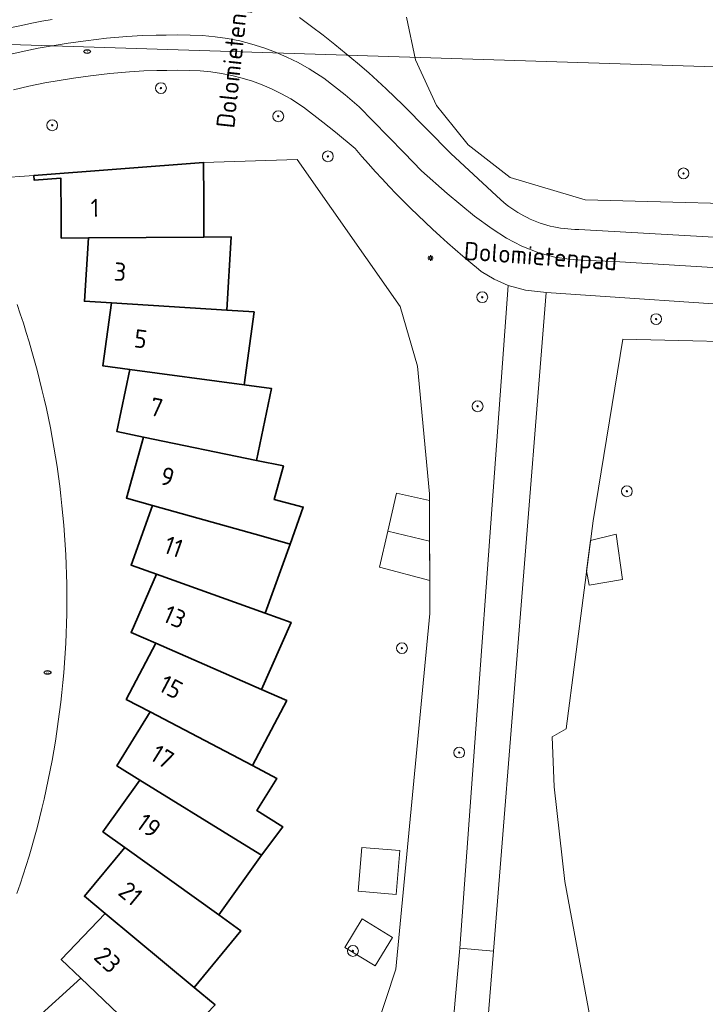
# Model space of a CAD drawing. Header units: metres. Extents: x 152610 to 160096, y 456114 to 462495.
# Tile 513 of 656: x 158134 to 158185, y 460579 to 460652. Entities that reach past the tile are written whole.
import ezdxf
from ezdxf.enums import TextEntityAlignment as Align

# ---------------------------------------------------------------- set-up
doc = ezdxf.new("R2010")
doc.units = ezdxf.units.M
doc.header["$LTSCALE"] = 0.5
doc.layers.get('0').update_dxf_attribs({"linetype": 'CONTINUOUS'})
for name, color, linetype, lineweight in [('B-PV-GR-BOOM-S', 251, 'CONTINUOUS', 25), ('B-PV-IE-MEUBILAIR-S', 251, 'CONTINUOUS', 25), ('B-PV-KW-KUNSTWERK_DUIKER-G', 251, 'CONTINUOUS', 18), ('B-PV-OG-BEBOUWING-GV', 6, 'CONTINUOUS', 35), ('B-PV-OG-BEBOUWING-T18', 1, 'CONTINUOUS', 18), ('B-PV-OG-BEBOUWING_OVERBOUWING-GV', 251, 'CONTINUOUS', 18), ('B-PV-OG-BEBOUWING_SCHUUR-GV', 251, 'CONTINUOUS', 18), ('B-PV-OG-TERREIN_BEGROEID-GV', 251, 'CONTINUOUS', 18), ('B-PV-OG-TOPOGRAFIE-T18', 1, 'CONTINUOUS', 18), ('B-PV-VH-GESLOTENVERHARDING_ASFALT-GV', 251, 'CONTINUOUS', 18), ('B-PV-VH-HALFVERHARDING_GRAVEL-GV', 251, 'CONTINUOUS', 18), ('B-PV-VH-OPENVERHARDING_STRAATBAKSTEEN-GV', 251, 'CONTINUOUS', 18)]:
    doc.layers.add(name, color=color, linetype=linetype, lineweight=lineweight)
doc.styles.add('NLCS-ISO', font='NLCS-ISO.ttf')
doc.styles.add('NLCS-ISO-M750-T18', font='NLCS-ISO.ttf', dxfattribs={"height": 1.35})

# ---------------------------------------------------------------- blocks, each defined once
blk = doc.blocks.new('SIE-MEUBILAIR_PAAL_LICHTMAST-SO')
for points in [[(-0.62, 0), (-1, 0)], [(-0.71, 0.71), (-0.44, 0.44)], [(0, 1), (0, 0.62)], [(0.44, 0.44), (0.71, 0.71)], [(1, 0), (0.62, 0)], [(-0.71, -0.71), (-0.44, -0.44)], [(0, -0.62), (0, -1)], [(0.44, -0.44), (0.71, -0.71)]]:
    blk.add_lwpolyline(points)
blk.add_circle((0, 0), 0.5)
blk = doc.blocks.new('SIE-MEUBILAIR_PUT_RIOOLPUT-SO')
blk.add_ellipse((0, 0), major_axis=(1.25, 0), ratio=0.54)
at = {"style": 'NLCS-ISO'}
blk.add_text('ri', height=0.75, dxfattribs=at).set_placement((-0.04, 0.07), align=Align.MIDDLE_CENTER)
blk = doc.blocks.new('SGR-BOOM_GBKN-SO')
at = {"linetype": 'ByBlock', "lineweight": 18}
h = blk.add_hatch(color=0, dxfattribs=at)
h.dxf.hatch_style = 1
edge = h.paths.add_edge_path()
edge.add_arc((0, 0), 0.25, 0, 360)
at = {"color": 0, "linetype": 'ByBlock', "lineweight": 18}
for radius in [2, 0.25]:
    blk.add_circle((0, 0), radius, dxfattribs=at)
at = {"color": 0, "linetype": 'ByBlock', "lineweight": 18, "style": 'NLCS-ISO'}
blk.add_attdef('SOORT', (2.5, 0), '', height=1.5, dxfattribs=at)

msp = doc.modelspace()

# ---------------------------------------------------------------- linework, layer by layer
at = {"layer": 'B-PV-KW-KUNSTWERK_DUIKER-G', "flags": 128}
msp.add_lwpolyline([(158047.943, 460653.344), (158073.525, 460651.973), (158205.819, 460647.775), (158277.576, 460645.578)], dxfattribs=at)
at = {"layer": 'B-PV-OG-BEBOUWING-GV', "flags": 128}
for points in [[(158147.779, 460638.633), (158147.757, 460641.346), (158135.22, 460640.38), (158135.248, 460640.021), (158137.217, 460640.172), (158137.235, 460637.354), (158137.247, 460635.738), (158139.25, 460635.752), (158147.795, 460635.811)], [(158149.481, 460630.401), (158149.822, 460635.823), (158147.795, 460635.811), (158139.25, 460635.752), (158138.954, 460631.066), (158140.951, 460630.94)], [(158149.481, 460630.401), (158140.951, 460630.94), (158140.327, 460626.287), (158142.312, 460626.022), (158150.781, 460624.888), (158151.504, 460630.273)], [(158150.781, 460624.888), (158142.312, 460626.022), (158141.365, 460621.423), (158143.325, 460621.019), (158151.694, 460619.294), (158152.792, 460624.618)], [(158143.985, 460615.958), (158152.214, 460613.651), (158154.166, 460613.103), (158155.143, 460615.834), (158152.98, 460616.385), (158153.681, 460618.884), (158151.694, 460619.294), (158143.325, 460621.019), (158142.058, 460616.498)], [(158152.214, 460613.651), (158143.985, 460615.958), (158142.404, 460611.538), (158144.289, 460610.864), (158152.335, 460607.985), (158154.166, 460613.103)], [(158152.335, 460607.985), (158144.289, 460610.864), (158142.403, 460606.565), (158144.237, 460605.76), (158152.061, 460602.328), (158154.244, 460607.302)], [(158152.061, 460602.328), (158144.237, 460605.76), (158142.055, 460601.602), (158143.827, 460600.672), (158151.392, 460596.701), (158153.919, 460601.513)], [(158143.064, 460595.626), (158150.335, 460591.136), (158152.06, 460590.071), (158153.629, 460592.183), (158151.716, 460593.372), (158153.189, 460595.758), (158151.392, 460596.701), (158143.827, 460600.672), (158141.36, 460596.678)], [(158150.335, 460591.136), (158143.064, 460595.626), (158140.323, 460591.813), (158141.949, 460590.644), (158148.887, 460585.655), (158148.888, 460585.658), (158152.06, 460590.071)], [(158148.887, 460585.655), (158141.949, 460590.644), (158138.949, 460587.032), (158140.488, 460585.752), (158147.062, 460580.293), (158150.534, 460584.474), (158148.888, 460585.658)], [(158147.062, 460580.293), (158140.488, 460585.752), (158137.244, 460582.359), (158138.689, 460580.975), (158144.866, 460575.069), (158148.622, 460578.997)], [(158144.866, 460575.069), (158138.689, 460580.975), (158135.215, 460577.816), (158136.562, 460576.335), (158142.312, 460570.012), (158146.332, 460573.668)]]:
    msp.add_lwpolyline(points, close=True, dxfattribs=at)
at = {"layer": 'B-PV-OG-BEBOUWING_OVERBOUWING-GV', "flags": 128}
msp.add_lwpolyline([(158161.394, 460614.043), (158164.486, 460613.325), (158164.473, 460616.325), (158162.04, 460616.875)], close=True, dxfattribs=at)
at = {"layer": 'B-PV-OG-BEBOUWING_SCHUUR-GV', "flags": 128}
for points in [[(158164.486, 460613.325), (158161.394, 460614.043), (158160.789, 460611.391), (158164.499, 460610.391)], [(158178.768, 460610.473), (158178.295, 460613.837), (158176.398, 460613.354), (158176.108, 460611.106), (158176.292, 460610.064)], [(158162.282, 460590.411), (158159.469, 460590.645), (158159.199, 460587.408), (158162.012, 460587.174)], [(158161.748, 460583.993), (158159.505, 460585.358), (158158.217, 460583.241), (158160.46, 460581.877)]]:
    msp.add_lwpolyline(points, close=True, dxfattribs=at)
at = {"layer": 'B-PV-OG-TERREIN_BEGROEID-GV', "flags": 128}
for points in [[(158154.864, 460652.055), (158155.747, 460651.41), (158156.619, 460650.749), (158157.479, 460650.073), (158158.328, 460649.383), (158159.164, 460648.677), (158159.987, 460647.957), (158161.272, 460646.781), (158162.523, 460645.569), (158166.063, 460641.991), (158169.755, 460638.571), (158169.952, 460638.399), (158170.155, 460638.234), (158170.362, 460638.074), (158170.574, 460637.921), (158170.791, 460637.775), (158171.012, 460637.635), (158171.237, 460637.502), (158171.466, 460637.376), (158171.699, 460637.257), (158171.936, 460637.146), (158172.175, 460637.041), (158172.418, 460636.944), (158172.664, 460636.855), (158172.912, 460636.773), (158173.163, 460636.698), (158173.416, 460636.632), (158173.671, 460636.573), (158173.927, 460636.522), (158174.185, 460636.479), (158174.444, 460636.443), (158174.704, 460636.416), (158174.965, 460636.397), (158175.226, 460636.385), (158175.488, 460636.382), (158175.534, 460636.382), (158206.871, 460634.595)], [(158209.392, 460637.692), (158176.007, 460638.569), (158170.438, 460640.219), (158167.338, 460642.65), (158165.521, 460644.921), (158165.011, 460645.559), (158163.451, 460648.939), (158162.792, 460652.091)], [(158133.553, 460651.32), (158134.305, 460651.484), (158135.058, 460651.639), (158135.814, 460651.787), (158136.57, 460651.927)], [(158165.427, 460568.599), (158166.726, 460583.206), (158170.298, 460632.234), (158169.27, 460632.69), (158168.309, 460633.275), (158168.109, 460633.437), (158167.529, 460633.915), (158166.954, 460634.399), (158166.384, 460634.889), (158165.819, 460635.385), (158165.26, 460635.887), (158164.706, 460636.396), (158164.157, 460636.909), (158163.614, 460637.429), (158163.077, 460637.955), (158162.545, 460638.486), (158162.019, 460639.023), (158161.498, 460639.565), (158160.983, 460640.113), (158160.475, 460640.666), (158159.972, 460641.225), (158159.475, 460641.789), (158158.984, 460642.358), (158157.529, 460643.583), (158156.593, 460644.329), (158155.152, 460645.432), (158154.22, 460646.035), (158153.546, 460646.414), (158152.839, 460646.763), (158152.116, 460647.074), (158151.377, 460647.347), (158150.625, 460647.582), (158149.862, 460647.776), (158149.09, 460647.931), (158148.31, 460648.044), (158147.526, 460648.117), (158146.71, 460648.15), (158145.862, 460648.159), (158145.052, 460648.15), (158144.315, 460648.136), (158143.36, 460648.111), (158142.288, 460648.04), (158140.844, 460647.923), (158139.41, 460647.754), (158138.139, 460647.571), (158136.02, 460647.223), (158134.849, 460646.98), (158133.708, 460646.712)], [(158132.404, 460640.163), (158135.22, 460640.38), (158147.757, 460641.346), (158154.701, 460641.549), (158162.315, 460630.676), (158163.592, 460626.259), (158164.471, 460616.807), (158164.509, 460607.961), (158161.989, 460581.642), (158155.966, 460563.391)], [(158206.609, 460629.456), (158173.105, 460631.716), (158169.213, 460582.983), (158168.001, 460568.029)], [(158192.259, 460543.137), (158181.744, 460559.145), (158179.549, 460564.093), (158177.066, 460574.3), (158174.491, 460588.13), (158173.699, 460595.142), (158173.569, 460598.84), (158174.596, 460599.416), (158176.589, 460614.829), (158178.782, 460628.259), (158191.181, 460627.964)]]:
    msp.add_lwpolyline(points, dxfattribs=at)
at = {"layer": 'B-PV-VH-GESLOTENVERHARDING_ASFALT-GV', "flags": 128}
for points in [[(158206.871, 460634.595), (158175.534, 460636.382), (158175.488, 460636.382), (158175.226, 460636.385), (158174.965, 460636.397), (158174.704, 460636.416), (158174.444, 460636.443), (158174.185, 460636.479), (158173.927, 460636.522), (158173.671, 460636.573), (158173.416, 460636.632), (158173.163, 460636.698), (158172.912, 460636.773), (158172.664, 460636.855), (158172.418, 460636.944), (158172.175, 460637.041), (158171.936, 460637.146), (158171.699, 460637.257), (158171.466, 460637.376), (158171.237, 460637.502), (158171.012, 460637.635), (158170.791, 460637.775), (158170.574, 460637.921), (158170.362, 460638.074), (158170.155, 460638.234), (158169.952, 460638.399), (158169.755, 460638.571), (158166.063, 460641.991), (158162.523, 460645.569), (158161.272, 460646.781), (158159.987, 460647.957), (158159.164, 460648.677), (158158.328, 460649.383), (158157.479, 460650.073), (158156.619, 460650.749), (158155.747, 460651.41), (158154.864, 460652.055)], [(158136.57, 460651.927), (158135.814, 460651.787), (158135.058, 460651.639), (158134.305, 460651.484), (158133.553, 460651.32)], [(158205.193, 460632.357), (158178.161, 460634.003), (158176.117, 460634.083), (158174.817, 460634.183), (158173.755, 460634.338), (158172.567, 460634.643), (158171.322, 460635.134), (158170.174, 460635.738), (158169.123, 460636.431), (158167.809, 460637.373), (158165.788, 460639.046), (158163.9, 460640.718), (158162.61, 460642.044), (158160.288, 460644.42), (158159.281, 460645.45), (158158.249, 460646.352), (158156.658, 460647.57), (158155.571, 460648.274), (158154.765, 460648.726), (158153.936, 460649.136), (158153.087, 460649.502), (158152.22, 460649.822), (158151.337, 460650.097), (158150.441, 460650.326), (158149.535, 460650.507), (158148.62, 460650.64), (158147.699, 460650.726), (158146.776, 460650.763), (158145.861, 460650.772), (158145.013, 460650.763), (158144.256, 460650.748), (158143.24, 460650.722), (158142.097, 460650.647), (158140.586, 460650.524), (158139.071, 460650.346), (158137.741, 460650.154), (158135.542, 460649.793), (158134.284, 460649.532), (158133.079, 460649.249)], [(158133.079, 460649.249), (158134.284, 460649.532), (158135.542, 460649.793), (158137.741, 460650.154), (158139.071, 460650.346), (158140.586, 460650.524), (158142.097, 460650.647), (158143.24, 460650.722), (158144.256, 460650.748), (158145.013, 460650.763), (158145.861, 460650.772), (158146.776, 460650.763), (158147.699, 460650.726), (158148.62, 460650.64), (158149.535, 460650.507), (158150.441, 460650.326), (158151.337, 460650.097), (158152.22, 460649.822), (158153.087, 460649.502), (158153.936, 460649.136), (158154.765, 460648.726), (158155.571, 460648.274), (158156.658, 460647.57), (158158.249, 460646.352), (158159.281, 460645.45), (158160.288, 460644.42), (158162.61, 460642.044), (158163.9, 460640.718), (158165.788, 460639.046), (158167.809, 460637.373), (158169.123, 460636.431), (158170.174, 460635.738), (158171.322, 460635.134), (158172.567, 460634.643), (158173.755, 460634.338), (158174.817, 460634.183), (158176.117, 460634.083), (158178.161, 460634.003), (158205.193, 460632.357)], [(158133.708, 460646.712), (158134.849, 460646.98), (158136.02, 460647.223), (158138.139, 460647.571), (158139.41, 460647.754), (158140.844, 460647.923), (158142.288, 460648.04), (158143.36, 460648.111), (158144.315, 460648.136), (158145.052, 460648.15), (158145.862, 460648.159), (158146.71, 460648.15), (158147.526, 460648.117), (158148.31, 460648.044), (158149.09, 460647.931), (158149.862, 460647.776), (158150.625, 460647.582), (158151.377, 460647.347), (158152.116, 460647.074), (158152.839, 460646.763), (158153.546, 460646.414), (158154.22, 460646.035), (158155.152, 460645.432), (158156.593, 460644.329), (158157.529, 460643.583), (158158.984, 460642.358), (158159.475, 460641.789), (158159.972, 460641.225), (158160.475, 460640.666), (158160.983, 460640.113), (158161.498, 460639.565), (158162.019, 460639.023), (158162.545, 460638.486), (158163.077, 460637.955), (158163.614, 460637.429), (158164.157, 460636.909), (158164.706, 460636.396), (158165.26, 460635.887), (158165.819, 460635.385), (158166.384, 460634.889), (158166.954, 460634.399), (158167.529, 460633.915), (158168.109, 460633.437), (158168.309, 460633.275), (158169.27, 460632.69), (158170.298, 460632.234), (158171.581, 460631.877), (158172.904, 460631.73), (158173.105, 460631.716), (158206.609, 460629.456)]]:
    msp.add_lwpolyline(points, dxfattribs=at)
msp.add_lwpolyline([(158171.581, 460631.877), (158170.298, 460632.234), (158166.726, 460583.206), (158169.213, 460582.983), (158173.105, 460631.716), (158172.904, 460631.73)], close=True, dxfattribs=at)
at = {"layer": 'B-PV-VH-HALFVERHARDING_GRAVEL-GV', "flags": 128}
msp.add_lwpolyline([(158169.213, 460582.983), (158166.726, 460583.206), (158165.427, 460568.599), (158165.397, 460568.26), (158168.001, 460568.029)], close=True, dxfattribs=at)
at = {"layer": 'B-PV-VH-OPENVERHARDING_STRAATBAKSTEEN-GV', "flags": 128}
msp.add_lwpolyline([(158133.959, 460587.234), (158134.194, 460587.923), (158134.423, 460588.615), (158134.644, 460589.308), (158134.857, 460590.005), (158135.062, 460590.704), (158135.26, 460591.404), (158135.45, 460592.107), (158135.632, 460592.813), (158135.807, 460593.519), (158135.973, 460594.228), (158136.132, 460594.939), (158136.283, 460595.651), (158136.427, 460596.365), (158136.562, 460597.081), (158136.69, 460597.798), (158136.81, 460598.516), (158136.921, 460599.236), (158137.025, 460599.957), (158137.121, 460600.679), (158137.209, 460601.401), (158137.289, 460602.125), (158137.361, 460602.85), (158137.426, 460603.575), (158137.482, 460604.301), (158137.53, 460605.028), (158137.57, 460605.755), (158137.602, 460606.483), (158137.627, 460607.21), (158137.643, 460607.938), (158137.651, 460608.667), (158137.652, 460609.395), (158137.644, 460610.123), (158137.628, 460610.851), (158137.604, 460611.579), (158137.573, 460612.307), (158137.533, 460613.034), (158137.485, 460613.76), (158137.429, 460614.486), (158137.366, 460615.212), (158137.294, 460615.937), (158137.214, 460616.661), (158137.127, 460617.383), (158137.032, 460618.106), (158136.928, 460618.826), (158136.817, 460619.546), (158136.698, 460620.264), (158136.571, 460620.981), (158136.435, 460621.697), (158136.293, 460622.411), (158136.142, 460623.124), (158135.984, 460623.834), (158135.817, 460624.543), (158135.643, 460625.251), (158135.462, 460625.956), (158135.272, 460626.659), (158135.075, 460627.36), (158134.87, 460628.059), (158134.657, 460628.755), (158134.437, 460629.449), (158134.209, 460630.141), (158133.974, 460630.83)], dxfattribs=at)

# ---------------------------------------------------------------- block references
at = {"layer": 'B-PV-GR-BOOM-S', "xscale": 0.2, "yscale": 0.2, "zscale": 0.2}
for p in [(158144.615, 460646.838), (158153.298, 460644.754), (158136.572, 460644.086), (158156.967, 460641.789), (158183.272, 460640.528), (158168.387, 460631.366), (158181.248, 460629.746), (158168.041, 460623.293), (158179.083, 460617.005), (158162.447, 460605.395), (158166.681, 460597.669), (158158.82, 460582.989)]:
    msp.add_blockref('SGR-BOOM_GBKN-SO', p, dxfattribs=at)
at = {"layer": 'B-PV-IE-MEUBILAIR-S', "xscale": 0.2, "yscale": 0.2, "zscale": 0.2}
for name, p in [('SIE-MEUBILAIR_PUT_RIOOLPUT-SO', (158139.158, 460649.547)), ('SIE-MEUBILAIR_PAAL_LICHTMAST-SO', (158164.553, 460634.266)), ('SIE-MEUBILAIR_PUT_RIOOLPUT-SO', (158136.23, 460603.6))]:
    msp.add_blockref(name, p, dxfattribs=at)

# ---------------------------------------------------------------- texts
at = {"layer": 'B-PV-OG-BEBOUWING-T18', "style": 'NLCS-ISO-M750-T18'}
for s, rotation, p in [('1', 0.4, (158139.732, 460637.972)), ('3', 356.4, (158141.597, 460633.251)), ('5', 352.4, (158143.117, 460628.281)), ('7', 348.4, (158144.287, 460623.218)), ('9', 344.4, (158145.099, 460618.084)), ('11', 340.3, (158145.548, 460612.906)), ('13', 336.3, (158145.635, 460607.71)), ('15', 332.3, (158145.36, 460602.519)), ('17', 328.3, (158144.72, 460597.361)), ('19', 324.3, (158143.723, 460592.26)), ('21', 320.3, (158142.372, 460587.241)), ('23', 316.3, (158140.673, 460582.328))]:
    msp.add_text(s, height=1.35, rotation=rotation, dxfattribs=at).set_placement(p, align=Align.MIDDLE)
at = {"layer": 'B-PV-OG-TOPOGRAFIE-T18', "style": 'NLCS-ISO-M750-T18'}
for rotation, p in [(83.8, (158150.184, 460649.524)), (356, (158172.691, 460634.206))]:
    msp.add_text('Dolomietenpad', height=1.35, rotation=rotation, dxfattribs=at).set_placement(p, align=Align.MIDDLE)

doc.saveas('drawing.dxf')
